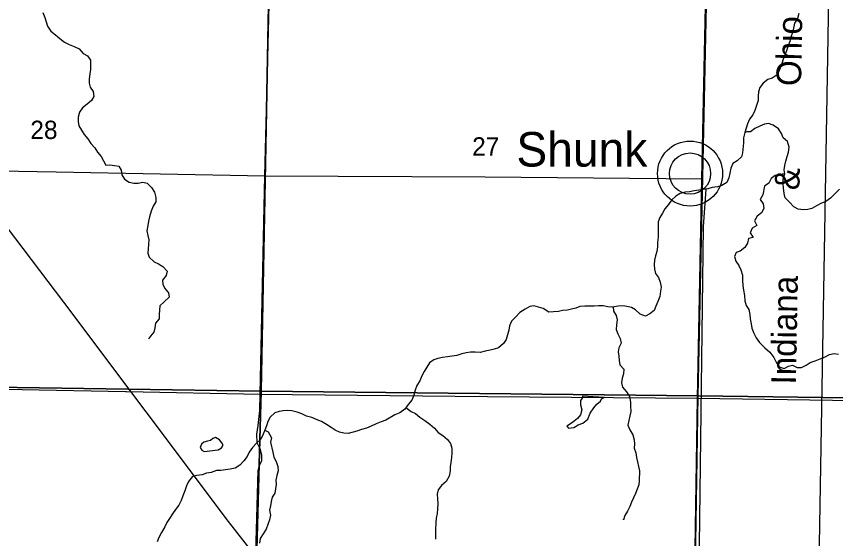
# Model space of a CAD drawing. Extents: x -6.2 to 37.4, y 0.2 to 22.2.
# Drawn here: x 4.101 to 5.038, y 15.692 to 16.289 of the extents above; entities that cross this region are included whole.
import ezdxf

# ---------------------------------------------------------------- set-up
doc = ezdxf.new("R2010")
doc.units = 0
for name, color, linetype in [('GM_X_Minor_Lake', 7, 'Continuous'), ('GM_X_Minor_River', 7, 'Continuous'), ('GM_X_Rail_Line', 7, 'Continuous'), ('GM_X_Rail_Line_Text', 7, 'Continuous'), ('GM_X_Section', 7, 'Continuous'), ('GM_X_Section_Text', 7, 'Continuous'), ('GM_X_State_Route', 7, 'Continuous'), ('GM_X_Township_Road', 7, 'Continuous'), ('GM_X_Unincorporated', 7, 'Continuous'), ('GM_X_Unincorporated_Location', 7, 'Continuous'), ('GM_X_Unincorporated_Text', 7, 'Continuous')]:
    doc.layers.add(name, color=color, linetype=linetype)

msp = doc.modelspace()

# ---------------------------------------------------------------- linework, layer by layer
at = {"layer": 'GM_X_Minor_Lake'}
for p, q in [((4.77351, 15.8535), (4.74872, 15.85498)), ((4.31943, 15.79186), (4.32838, 15.79312))]:
    msp.add_line(p, q, dxfattribs=at)
for points in [[(4.74872, 15.85498), (4.74846, 15.85271), (4.74647, 15.84974), (4.74651, 15.8448), (4.74786, 15.83926), (4.74656, 15.83361), (4.74301, 15.82916), (4.73738, 15.82477), (4.7308, 15.82041), (4.73263, 15.81808), (4.73892, 15.81922), (4.74393, 15.82192), (4.74892, 15.82386), (4.75475, 15.82862), (4.75761, 15.83556), (4.76159, 15.84171), (4.76493, 15.84559), (4.76921, 15.84926), (4.77061, 15.85169), (4.77351, 15.8535)], [(4.32838, 15.79312), (4.3318, 15.79359), (4.33586, 15.79593), (4.33783, 15.79872), (4.33603, 15.80162), (4.33347, 15.80492), (4.329, 15.80752), (4.32574, 15.80648), (4.32302, 15.80409), (4.31977, 15.80324), (4.31557, 15.80241), (4.31284, 15.79984), (4.31141, 15.79627), (4.31321, 15.79318), (4.31581, 15.7914), (4.31943, 15.79186)]]:
    msp.add_lwpolyline(points, dxfattribs=at)
at = {"layer": 'GM_X_Minor_River'}
for points in [[(4.13125, 16.29358), (4.13373, 16.28782), (4.1353, 16.28303), (4.13685, 16.27786), (4.14047, 16.27225), (4.14584, 16.26792), (4.15084, 16.26397), (4.15621, 16.25964), (4.16163, 16.25702), (4.16725, 16.25476), (4.17304, 16.25193), (4.17744, 16.24687), (4.18247, 16.24388), (4.18574, 16.23904), (4.18578, 16.2341), (4.1858, 16.2286), (4.18527, 16.22349), (4.18453, 16.21782), (4.18419, 16.2129), (4.18538, 16.20812), (4.18883, 16.20327), (4.1898, 16.19774), (4.187, 16.19289), (4.18214, 16.18867), (4.1769, 16.18465), (4.17333, 16.17963), (4.17165, 16.17399), (4.17169, 16.16906), (4.17249, 16.1641), (4.17556, 16.15908), (4.17882, 16.15405), (4.18284, 16.14899), (4.18629, 16.14377), (4.19088, 16.13889), (4.19395, 16.13387), (4.19816, 16.129), (4.20067, 16.12399), (4.20337, 16.11917), (4.20812, 16.11941), (4.21321, 16.1185), (4.21812, 16.11797), (4.22082, 16.11315), (4.2218, 16.10781), (4.22488, 16.10298), (4.23027, 16.09959)], [(4.99624, 16.29233), (4.99455, 16.28669), (4.99136, 16.28147), (4.99005, 16.27582), (4.98876, 16.27073), (4.98708, 16.26528), (4.9858, 16.26038), (4.98413, 16.2555), (4.98207, 16.24986), (4.97962, 16.24424), (4.97795, 16.23898), (4.97587, 16.23278), (4.97381, 16.22734), (4.97138, 16.22247), (4.96558, 16.21866), (4.96079, 16.2169), (4.95555, 16.21288), (4.95141, 16.20788), (4.95012, 16.20279), (4.9496, 16.19787), (4.94983, 16.19312), (4.94795, 16.1871), (4.94569, 16.18148), (4.94346, 16.17661), (4.93971, 16.17179), (4.93746, 16.16635), (4.9358, 16.16146), (4.93432, 16.15638), (4.9328, 16.15017), (4.93302, 16.14466), (4.93192, 16.13331), (4.93063, 16.12841), (4.92557, 16.124), (4.92074, 16.12111), (4.91849, 16.11548), (4.91737, 16.10982), (4.91625, 16.10435), (4.91383, 16.0993), (4.90822, 16.09586), (4.90306, 16.0943), (4.89715, 16.09333), (4.89198, 16.09178), (4.88685, 16.09117), (4.8819, 16.09055), (4.87638, 16.08976), (4.87103, 16.08859), (4.86609, 16.08817), (4.86035, 16.08644), (4.85552, 16.08373), (4.85045, 16.07894), (4.84708, 16.07411), (4.84276, 16.06911), (4.84033, 16.06406), (4.83734, 16.05902), (4.83529, 16.05415), (4.83509, 16.04733), (4.83531, 16.04201), (4.83533, 16.0365), (4.83459, 16.03064)], [(5.04273, 16.09175), (5.03823, 16.08695), (5.03237, 16.08143), (5.02714, 16.07759), (5.02214, 16.07546), (5.01656, 16.07259), (5.01116, 16.06952), (5.00638, 16.06833), (5.00144, 16.0681), (4.99559, 16.06884), (4.99035, 16.07127), (4.98539, 16.07672), (4.98043, 16.0818), (4.97944, 16.08676), (4.97868, 16.09305), (4.97825, 16.0978), (4.97841, 16.10292), (4.98011, 16.10894), (4.9793, 16.11371), (4.98002, 16.11881), (4.9815, 16.1237), (4.98298, 16.12897), (4.98446, 16.13405), (4.9852, 16.13972), (4.98331, 16.14604), (4.97831, 16.15017), (4.97619, 16.15535), (4.97274, 16.16039), (4.9668, 16.16474), (4.96155, 16.1666), (4.95679, 16.16579), (4.95141, 16.16367), (4.94583, 16.16079), (4.94079, 16.15733), (4.93679, 16.15698), (4.93432, 16.15638)], [(4.98011, 16.10894), (4.97421, 16.10836), (4.96925, 16.10736), (4.9644, 16.10371), (4.96177, 16.09828), (4.95693, 16.09482), (4.95511, 16.085), (4.95211, 16.07978), (4.95538, 16.07475), (4.95617, 16.0696), (4.95336, 16.06437), (4.94851, 16.06072), (4.94532, 16.0555), (4.948, 16.05011), (4.94297, 16.04684), (4.94054, 16.04179), (4.94398, 16.03637), (4.93864, 16.0352), (4.93752, 16.02973), (4.93453, 16.0247), (4.92909, 16.02049), (4.92432, 16.0193), (4.92265, 16.01442), (4.9242, 16.00925), (4.92766, 16.0044), (4.92998, 15.9994), (4.93188, 15.99328), (4.93188, 15.9872), (4.93228, 15.9815), (4.93306, 15.97598), (4.93421, 15.96987), (4.93441, 15.96398), (4.93595, 15.95862), (4.93903, 15.95379), (4.94019, 15.94807), (4.94061, 15.94312), (4.94158, 15.93759), (4.94256, 15.93244), (4.94467, 15.92687), (4.94735, 15.92148), (4.95118, 15.91625), (4.95725, 15.91), (4.96317, 15.90508), (4.96754, 15.89927), (4.97077, 15.8931), (4.97385, 15.88827), (4.9793, 15.88659), (4.98431, 15.88929), (4.98908, 15.89029), (4.99431, 15.88767), (4.99943, 15.88771), (5.00444, 15.89041), (5.00927, 15.89331), (5.01483, 15.89542), (5.02058, 15.89753), (5.02634, 15.89983), (5.03116, 15.90235), (5.03669, 15.90351), (5.0416, 15.9028)], [(4.23027, 16.09959), (4.23555, 16.09849), (4.24029, 16.09854), (4.24563, 16.09952), (4.25053, 16.09843), (4.2555, 16.09354), (4.25913, 16.08812), (4.26047, 16.08219), (4.26051, 16.07726), (4.2577, 16.07203), (4.25545, 16.06659), (4.25335, 16.06001), (4.25207, 16.05512), (4.25134, 16.05002), (4.25041, 16.04397), (4.25138, 16.03844), (4.25256, 16.03366), (4.2522, 16.02817), (4.25168, 16.02325), (4.25154, 16.01851), (4.2531, 16.01372), (4.25882, 16.00862), (4.26367, 16.00601), (4.26851, 16.00302), (4.27347, 15.99775), (4.27238, 15.99285), (4.26824, 15.98766), (4.26847, 15.98272), (4.27136, 15.9777), (4.27519, 15.97285), (4.2758, 15.9679), (4.27014, 15.96256), (4.26527, 15.95815), (4.26493, 15.95323), (4.26459, 15.94811), (4.26444, 15.94319), (4.26012, 15.93819), (4.25958, 15.93308), (4.25849, 15.92818), (4.25436, 15.92337), (4.25238, 15.92058)], [(4.8897, 16.0915), (4.88689, 16.04847), (4.87841, 15.3818), (4.88604, 15.35824), (4.88612, 14.83864)], [(4.83459, 16.03064), (4.83444, 16.02571), (4.8337, 16.02023), (4.83204, 16.01535), (4.83114, 16.01044), (4.83061, 16.00552), (4.83101, 16.00001), (4.83219, 15.99523), (4.83565, 15.99039), (4.83759, 15.9854), (4.83855, 15.97968), (4.83803, 15.97476), (4.83709, 15.96872), (4.83503, 15.96327), (4.83278, 15.95784), (4.83073, 15.95296), (4.82568, 15.94894), (4.82087, 15.94642), (4.81486, 15.94849), (4.80952, 15.95358), (4.80467, 15.95638), (4.79958, 15.95748), (4.79467, 15.95819), (4.78935, 15.95777), (4.78288, 15.95682), (4.77758, 15.95717), (4.7723, 15.95808), (4.76718, 15.95823), (4.76204, 15.95762), (4.75124, 15.95794), (4.74573, 15.95734), (4.74093, 15.95539), (4.73615, 15.9542), (4.73138, 15.9532), (4.72588, 15.95299), (4.7211, 15.9518), (4.7154, 15.95139), (4.71027, 15.95098), (4.70356, 15.95497), (4.69849, 15.95663), (4.69323, 15.9583), (4.68828, 15.9575), (4.68325, 15.95423), (4.67688, 15.95043), (4.67198, 15.94526), (4.66766, 15.94046), (4.66523, 15.93521), (4.66452, 15.9303), (4.66302, 15.92484), (4.66135, 15.91977), (4.65836, 15.91492), (4.65272, 15.91016), (4.64774, 15.90859), (4.64297, 15.9074), (4.63743, 15.90624), (4.63152, 15.90489), (4.62602, 15.90505), (4.62071, 15.90502), (4.61576, 15.90441), (4.6108, 15.90322), (4.60487, 15.9015), (4.59972, 15.90051), (4.59439, 15.89991), (4.58867, 15.89894), (4.58333, 15.89777), (4.57855, 15.89658), (4.5737, 15.89292), (4.57052, 15.88808), (4.56772, 15.88323), (4.5651, 15.878), (4.56266, 15.87257), (4.55908, 15.86698), (4.55741, 15.86191), (4.55572, 15.85607), (4.55346, 15.85026), (4.54933, 15.84545), (4.54538, 15.84006), (4.53994, 15.83585), (4.53418, 15.83337), (4.52357, 15.82742), (4.51821, 15.82568), (4.51283, 15.82337), (4.50687, 15.8207), (4.50149, 15.8182), (4.49594, 15.81665), (4.49039, 15.81492), (4.48083, 15.81216), (4.47572, 15.81269), (4.47083, 15.81379), (4.46596, 15.81602), (4.46113, 15.81919), (4.45592, 15.82257), (4.45014, 15.82578), (4.44508, 15.82782), (4.4389, 15.83028), (4.43308, 15.83216), (4.42746, 15.8346), (4.42221, 15.83646), (4.41638, 15.83815), (4.41146, 15.8383), (4.40634, 15.83826)], [(4.78384, 15.95697), (4.78407, 15.95224), (4.78713, 15.94702), (4.78831, 15.94206), (4.78758, 15.93658), (4.78704, 15.93128), (4.78916, 15.92628), (4.79185, 15.92089), (4.79282, 15.91555), (4.79039, 15.91031), (4.78967, 15.9054), (4.79047, 15.90044), (4.79052, 15.8957), (4.79151, 15.89073), (4.79591, 15.88567), (4.79575, 15.88055), (4.79408, 15.87548), (4.79335, 15.87019), (4.79453, 15.86503), (4.79912, 15.85996), (4.80237, 15.85456), (4.80369, 15.84807), (4.80374, 15.84332), (4.80412, 15.83724), (4.80284, 15.83234), (4.80153, 15.82688), (4.80062, 15.82178), (4.80273, 15.81622), (4.80635, 15.81061), (4.8077, 15.80507), (4.80813, 15.80031), (4.80798, 15.79539), (4.80991, 15.79002), (4.8105, 15.78469), (4.81168, 15.77972), (4.81285, 15.77437), (4.81403, 15.7694), (4.8137, 15.7586), (4.81298, 15.7535), (4.81132, 15.74861), (4.80946, 15.74373), (4.80722, 15.73868), (4.8048, 15.73381), (4.80275, 15.72875), (4.80032, 15.72351), (4.79733, 15.71847), (4.79566, 15.7134), (4.79549, 15.71416)], [(4.40634, 15.83826), (4.40157, 15.83745), (4.39678, 15.83588), (4.39151, 15.83072), (4.38871, 15.82587), (4.38723, 15.82099), (4.38519, 15.81611), (4.38334, 15.81123), (4.38071, 15.80581), (4.37564, 15.80102), (4.37113, 15.79603), (4.36737, 15.79083), (4.36513, 15.78596), (4.36138, 15.78076), (4.35668, 15.77578), (4.35127, 15.77271), (4.34573, 15.77136), (4.34022, 15.77076), (4.33488, 15.76978), (4.32995, 15.76973), (4.32382, 15.76764), (4.31867, 15.76665), (4.3135, 15.76509), (4.30759, 15.76413), (4.30244, 15.76295), (4.29791, 15.75739), (4.29586, 15.75214), (4.2938, 15.7467), (4.29154, 15.74107), (4.28967, 15.73544), (4.28705, 15.73039), (4.2833, 15.72538), (4.27973, 15.72036), (4.27635, 15.71515), (4.27336, 15.7103), (4.27075, 15.70526), (4.26695, 15.69892), (4.26394, 15.69331), (4.26208, 15.68824)], [(4.54661, 15.84174), (4.55269, 15.83719), (4.55755, 15.83496), (4.56254, 15.83083), (4.56849, 15.82686), (4.57425, 15.82271), (4.57924, 15.81839), (4.58363, 15.81333), (4.58903, 15.80994), (4.5942, 15.80543), (4.59785, 15.80058), (4.5994, 15.79522), (4.59924, 15.7901), (4.5987, 15.7848), (4.59796, 15.77913), (4.59744, 15.77421), (4.59748, 15.76947), (4.59616, 15.76325), (4.59276, 15.75728), (4.58731, 15.75269), (4.58356, 15.74787), (4.58265, 15.74277), (4.58267, 15.73727), (4.58327, 15.73175), (4.58291, 15.72607), (4.58236, 15.72058), (4.58125, 15.7153), (4.58111, 15.71056), (4.58067, 15.70204), (4.58069, 15.69635), (4.58054, 15.69142)], [(4.38519, 15.81611), (4.38928, 15.81407), (4.39289, 15.80735), (4.39179, 15.80207), (4.39449, 15.79098), (4.39563, 15.78507), (4.39815, 15.78025), (4.40006, 15.7745), (4.40048, 15.76956), (4.39918, 15.76428), (4.39788, 15.75882), (4.39811, 15.75388), (4.39758, 15.74896), (4.39668, 15.74405), (4.39388, 15.7392), (4.3924, 15.73431), (4.39169, 15.7294), (4.39058, 15.72431), (4.39175, 15.71896), (4.39063, 15.71331), (4.38858, 15.70824), (4.3869, 15.70279), (4.38333, 15.69739), (4.38014, 15.69217), (4.37903, 15.68689)]]:
    msp.add_lwpolyline(points, dxfattribs=at)
at = {"layer": 'GM_X_Rail_Line'}
for points in [[(5.0025, 14.30742), (5.0025, 14.33351), (5.00392, 14.63896), (5.00278, 14.72582), (5.00544, 14.90181), (5.01422, 15.35074), (5.03135, 16.35535), (5.03431, 16.50037), (5.03576, 16.59779), (5.0401, 16.85533), (5.04347, 17.10708), (5.0536, 17.60045), (5.05793, 17.88162), (5.06771, 18.50014), (5.06918, 18.58567), (5.07455, 18.84761), (5.08086, 19.30265)], [(4.51581, 15.49152), (4.34373, 15.71146), (4.15537, 15.96223), (3.94276, 16.24245), (3.76202, 16.4811), (3.72772, 16.52372), (3.54268, 16.76695), (3.33946, 17.03487), (3.2833, 17.10501), (3.25603, 17.13067), (3.23395, 17.14755), (3.20084, 17.16996), (3.16903, 17.18652), (3.14046, 17.19659), (3.09469, 17.20958), (3.02749, 17.22419), (2.92036, 17.2492), (2.78434, 17.28135), (2.75382, 17.28947), (2.74311, 17.29369)]]:
    msp.add_lwpolyline(points, dxfattribs=at)
at = {"layer": 'GM_X_Section'}
for points in [[(4.39061, 16.36252), (4.38094, 15.86042), (3.87353, 15.86829), (3.88452, 16.37037)], [(4.89123, 16.3559), (4.88063, 15.85534), (4.38094, 15.86042), (4.39061, 16.36252)], [(3.87353, 15.86829), (4.38094, 15.86042), (4.36749, 15.35877), (3.87182, 15.36605), (3.86519, 15.36617)], [(4.38094, 15.86042), (4.88063, 15.85534), (4.87267, 15.35341), (4.37298, 15.35849), (4.36749, 15.35877)]]:
    msp.add_lwpolyline(points, close=True, dxfattribs=at)
for points in [[(5.08086, 15.8527), (4.88063, 15.85534), (4.89123, 16.3559), (5.08086, 16.35376)], [(5.08086, 15.35064), (4.88119, 15.35327), (4.87267, 15.35341), (4.88063, 15.85534), (5.08086, 15.8527)]]:
    msp.add_lwpolyline(points, dxfattribs=at)
at = {"layer": 'GM_X_State_Route'}
msp.add_lwpolyline([(4.88155, 15.35262), (4.88013, 15.35936), (4.87766, 15.36411), (4.8752, 15.36847), (4.87368, 15.37398), (4.87313, 15.38556), (4.88018, 15.85243), (4.88539, 16.10348), (4.89062, 16.35551)], dxfattribs=at)
at = {"layer": 'GM_X_Township_Road'}
msp.add_line((4.88018, 15.85243), (5.08086, 15.84978), dxfattribs=at)
for points in [[(4.37987, 15.85725), (4.38547, 16.10678), (4.39198, 16.36287)], [(4.03844, 16.11334), (4.14667, 16.11157), (4.38547, 16.10678)], [(4.38547, 16.10678), (4.63723, 16.10566), (4.88539, 16.10348)], [(3.8731, 15.86564), (4.08776, 15.8629), (4.22591, 15.86024)], [(4.22591, 15.86024), (4.22691, 15.86022), (4.37987, 15.85725)], [(4.36808, 15.35893), (4.37182, 15.55196), (4.37327, 15.60718), (4.37757, 15.76997), (4.37935, 15.77546), (4.3817, 15.78131), (4.38197, 15.78738), (4.37998, 15.79481), (4.37647, 15.80168), (4.37622, 15.81137), (4.37788, 15.82141), (4.37962, 15.83866), (4.37987, 15.85725)], [(4.37987, 15.85725), (4.64015, 15.85431), (4.88018, 15.85243)]]:
    msp.add_lwpolyline(points, dxfattribs=at)
at = {"layer": 'GM_X_Unincorporated'}
for radius in [0.0372, 0.02358]:
    msp.add_circle((4.87174, 16.10943), radius, dxfattribs=at)
at = {"layer": 'GM_X_Unincorporated_Location'}
msp.add_line((4.87174, 16.10943), (4.87174, 16.10943), dxfattribs=at)

# ---------------------------------------------------------------- texts
at = {"layer": 'GM_X_Rail_Line_Text'}
for s, height, rotation, p in [('Ohio', 0.028314, 88.96733, (4.99869, 16.20927)), ('&', 0.02831, 88.666, (4.99678, 16.09026)), ('Indiana', 0.028314, 88.96764, (4.99285, 15.86802))]:
    msp.add_text(s, height=height, rotation=rotation, dxfattribs=at).set_placement(p)
at = {"layer": 'GM_X_Section_Text'}
for s, p in [('28', (4.11706, 16.14895)), ('27', (4.62248, 16.13))]:
    msp.add_text(s, height=0.020928, rotation=0.00001, dxfattribs=at).set_placement(p)
at = {"layer": 'GM_X_Unincorporated_Text'}
msp.add_text('Shunk', height=0.039489, rotation=0.00001, dxfattribs=at).set_placement((4.6731, 16.11745))

doc.saveas('drawing.dxf')
